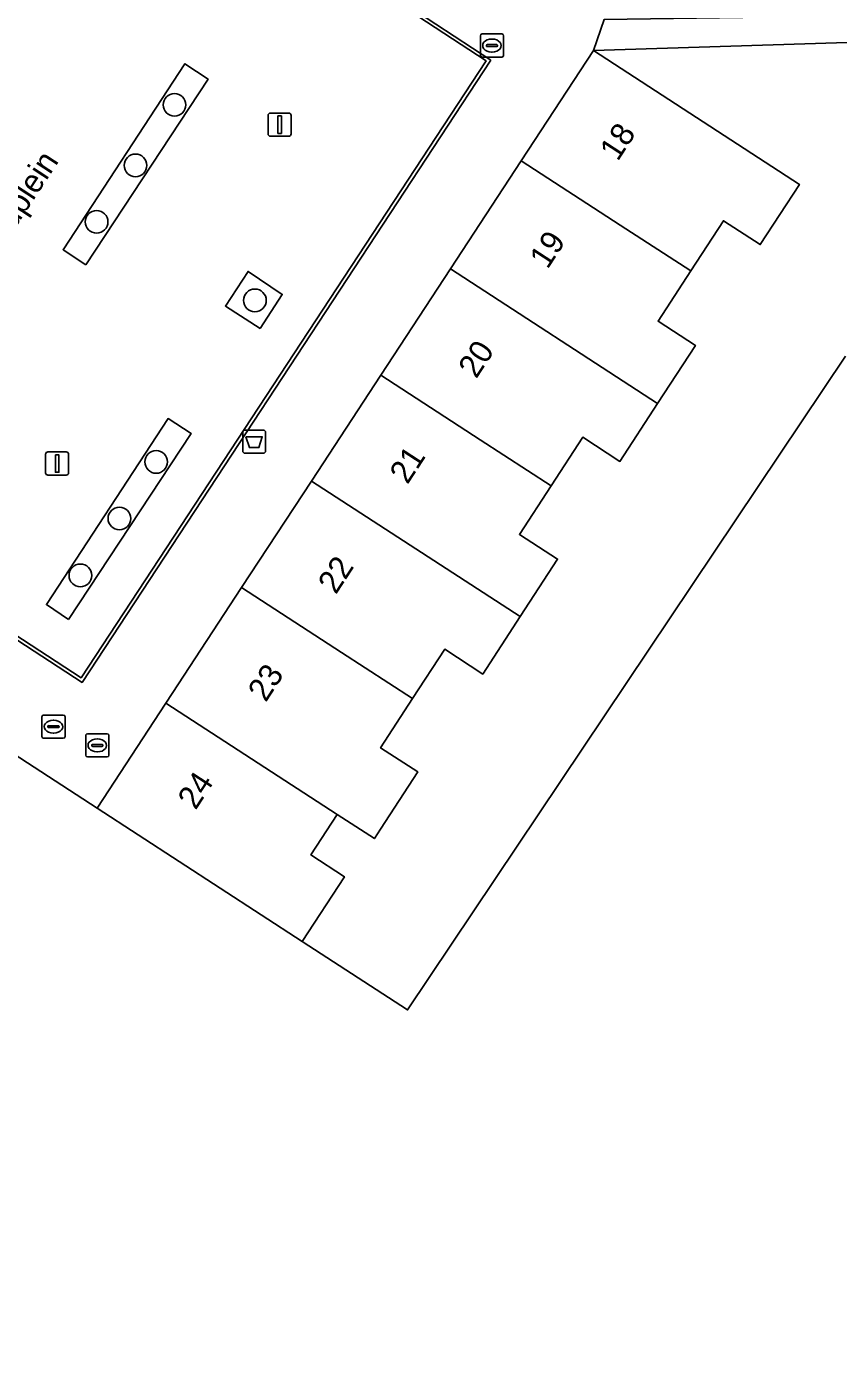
# Model space of a CAD drawing. Extents: x 159279 to 160377, y 384531 to 385888.
# Drawn here: x 160237.5 to 160272.5, y 384768.5 to 384826.1 of the extents above; entities that cross this region are included whole.
import ezdxf

# ---------------------------------------------------------------- set-up
doc = ezdxf.new("R2010")
doc.units = 0
for name, color, linetype in [('IMGEO_Afvalbak', 7, 'Continuous'), ('IMGEO_Boom', 7, 'Continuous'), ('IMGEO_Brandkraan', 7, 'Continuous'), ('IMGEO_Erf', 7, 'Continuous'), ('IMGEO_Groenvoorziening', 7, 'Continuous'), ('IMGEO_Lichtmast', 7, 'Continuous'), ('IMGEO_Lijnafwatering', 7, 'Continuous'), ('IMGEO_Openbare_ruimte_label', 7, 'Continuous'), ('IMGEO_Pand', 7, 'Continuous'), ('IMGEO_Pand_nummerreeks', 7, 'Continuous'), ('IMGEO_Rioolput', 7, 'Continuous'), ('IMGEO_Voetpad_open', 7, 'Continuous')]:
    doc.layers.add(name, color=color, linetype=linetype)

msp = doc.modelspace()

# ---------------------------------------------------------------- linework, layer by layer
at = {"layer": 'IMGEO_Afvalbak'}
for p, q in [((160246.818, 384807.784), (160246.818, 384808.584)), ((160246.818, 384808.584), (160246.818, 384807.784)), ((160246.918, 384808.684), (160247.708, 384808.684)), ((160247.708, 384808.684), (160246.918, 384808.684)), ((160247.808, 384808.584), (160247.808, 384807.784)), ((160247.808, 384807.784), (160247.808, 384808.584)), ((160247.708, 384807.684), (160246.918, 384807.684)), ((160246.918, 384807.684), (160247.708, 384807.684))]:
    msp.add_line(p, q, dxfattribs=at)
msp.add_lwpolyline([(160246.961, 384808.398), (160247.665, 384808.398), (160247.516, 384807.928), (160247.11, 384807.928), (160246.961, 384808.398)], dxfattribs=at)
for centre, start, end in [((160246.918, 384808.584), 90, 180), ((160246.918, 384808.584), 90, 180), ((160247.708, 384808.584), 0, 90), ((160247.708, 384808.584), 360, 90), ((160246.918, 384807.784), 180, 270), ((160246.918, 384807.784), 180, 270), ((160247.708, 384807.784), 270, 0), ((160247.708, 384807.784), 270, 0)]:
    msp.add_arc(centre, 0.1, start, end, dxfattribs=at)
at = {"layer": 'IMGEO_Boom'}
for centre in [(160243.879, 384822.715), (160242.195, 384820.105), (160240.521, 384817.671), (160247.346, 384814.28), (160243.09, 384807.309), (160241.503, 384804.869), (160239.82, 384802.412)]:
    msp.add_circle(centre, 0.489, dxfattribs=at)
at = {"layer": 'IMGEO_Brandkraan'}
for p, q in [((160240.049, 384794.651), (160240.049, 384795.503)), ((160240.124, 384795.577), (160240.976, 384795.577)), ((160240.537, 384795.357), (160240.562, 384795.357)), ((160241.05, 384795.503), (160241.05, 384794.651)), ((160240.308, 384795.071), (160240.308, 384795.083)), ((160240.746, 384795.034), (160240.348, 384795.034)), ((160240.351, 384795.12), (160240.749, 384795.12)), ((160240.56, 384794.797), (160240.535, 384794.797)), ((160240.792, 384795.083), (160240.792, 384795.071)), ((160240.976, 384794.577), (160240.124, 384794.577))]:
    msp.add_line(p, q, dxfattribs=at)
for points in [[(160240.049, 384794.651), (160240.049, 384795.503)], [(160240.124, 384795.577), (160240.976, 384795.577)], [(160241.05, 384795.503), (160241.05, 384794.651)], [(160240.976, 384794.577), (160240.124, 384794.577)]]:
    msp.add_lwpolyline(points, dxfattribs=at)
for centre, radius, start, end in [((160240.126, 384795.501), 0.0765, 91.55205, 178.44795), ((160240.126, 384795.501), 0.0765, 91.55205, 178.44795), ((160240.974, 384795.501), 0.0765, 1.55205, 88.44795), ((160240.974, 384795.501), 0.0765, 1.55205, 88.44795), ((160240.348, 384795.08), 0.0403, 85.87752, 175.75265), ((160240.345, 384795.07), 0.0366, 178.93798, 274.71019), ((160240.749, 384795.077), 0.043, 264.86636, 352.45326), ((160240.753, 384795.082), 0.0386, 1.73085, 96.63898), ((160240.126, 384794.653), 0.0765, 181.55205, 268.44795), ((160240.126, 384794.653), 0.0765, 181.55205, 268.44795), ((160240.974, 384794.653), 0.0765, 271.55205, 358.44795), ((160240.974, 384794.653), 0.0765, 271.55205, 358.44795)]:
    msp.add_arc(centre, radius, start, end, dxfattribs=at)
for centre, major_axis, ratio, start_param, end_param in [((160240.536, 384795.077), (-0.387, 0.002), 0.722429, 4.712389, 7.853982), ((160240.561, 384795.077), (-0.39, 0.002), 0.717154, 1.570796, 4.712389)]:
    msp.add_ellipse(centre, major_axis=major_axis, ratio=ratio, start_param=start_param, end_param=end_param, dxfattribs=at)
at = {"layer": 'IMGEO_Erf'}
msp.add_lwpolyline([(160282.902, 384825.728), (160261.942, 384825.057), (160270.824, 384819.283), (160269.134, 384816.684), (160267.548, 384817.715), (160266.139, 384815.547), (160264.73, 384813.379), (160266.337, 384812.334), (160264.711, 384809.833), (160263.085, 384807.331), (160261.478, 384808.376), (160260.115, 384806.28), (160258.751, 384804.181), (160260.396, 384803.112), (160258.785, 384800.633), (160257.173, 384798.154), (160255.528, 384799.223), (160254.146, 384797.098), (160252.763, 384794.97), (160254.367, 384793.928), (160252.766, 384791.464), (160252.501, 384791.056), (160250.897, 384792.099), (160249.758, 384790.347), (160251.203, 384789.408), (160249.386, 384786.613), (160253.932, 384783.658), (160272.813, 384811.866)], dxfattribs=at)
at = {"layer": 'IMGEO_Groenvoorziening'}
for points in [[(160240.06, 384815.818), (160245.326, 384823.83), (160244.33, 384824.493), (160239.072, 384816.465)], [(160247.575, 384813.065), (160248.526, 384814.536), (160247.054, 384815.528), (160246.075, 384814.033)], [(160239.303, 384800.504), (160244.6, 384808.529), (160243.605, 384809.179), (160238.355, 384801.149)]]:
    msp.add_lwpolyline(points, close=True, dxfattribs=at)
at = {"layer": 'IMGEO_Lichtmast'}
for p, q in [((160248.015, 384822.362), (160248.805, 384822.362)), ((160248.805, 384822.362), (160248.015, 384822.362)), ((160247.915, 384821.462), (160247.915, 384822.262)), ((160247.915, 384822.262), (160247.915, 384821.462)), ((160248.905, 384822.262), (160248.905, 384821.462)), ((160248.905, 384821.462), (160248.905, 384822.262)), ((160248.805, 384821.362), (160248.015, 384821.362)), ((160248.015, 384821.362), (160248.805, 384821.362)), ((160238.321, 384806.839), (160238.321, 384807.639)), ((160238.321, 384807.639), (160238.321, 384806.839)), ((160238.421, 384807.739), (160239.211, 384807.739)), ((160239.211, 384807.739), (160238.421, 384807.739)), ((160239.311, 384807.639), (160239.311, 384806.839)), ((160239.311, 384806.839), (160239.311, 384807.639)), ((160239.211, 384806.739), (160238.421, 384806.739)), ((160238.421, 384806.739), (160239.211, 384806.739))]:
    msp.add_line(p, q, dxfattribs=at)
for points in [[(160248.335, 384822.237), (160248.485, 384822.237), (160248.485, 384821.487), (160248.335, 384821.487), (160248.335, 384822.237)], [(160238.741, 384807.614), (160238.891, 384807.614), (160238.891, 384806.864), (160238.741, 384806.864), (160238.741, 384807.614)]]:
    msp.add_lwpolyline(points, dxfattribs=at)
for centre, start, end in [((160248.015, 384822.262), 90, 180), ((160248.015, 384822.262), 90, 180), ((160248.805, 384822.262), 0, 90), ((160248.805, 384822.262), 360, 90), ((160248.015, 384821.462), 180, 270), ((160248.015, 384821.462), 180, 270), ((160248.805, 384821.462), 270, 0), ((160248.805, 384821.462), 270, 0), ((160238.421, 384807.639), 90, 180), ((160238.421, 384807.639), 90, 180), ((160239.211, 384807.639), 0, 90), ((160239.211, 384807.639), 360, 90), ((160238.421, 384806.839), 180, 270), ((160238.421, 384806.839), 180, 270), ((160239.211, 384806.839), 270, 0), ((160239.211, 384806.839), 270, 0)]:
    msp.add_arc(centre, 0.1, start, end, dxfattribs=at)
at = {"layer": 'IMGEO_Lijnafwatering'}
for points in [[(160240.912, 384835.529), (160257.52, 384824.652)], [(160257.52, 384824.652), (160246.662, 384808.109)], [(160246.662, 384808.109), (160239.89, 384797.791), (160233.63, 384801.882)]]:
    msp.add_lwpolyline(points, dxfattribs=at)
at = {"layer": 'IMGEO_Pand'}
for points in [[(160258.828, 384820.3), (160263.09, 384817.529), (160266.139, 384815.547), (160267.548, 384817.715), (160269.134, 384816.684), (160270.824, 384819.283), (160261.942, 384825.057)], [(160255.777, 384815.64), (160264.711, 384809.833), (160266.337, 384812.334), (160264.73, 384813.379), (160266.139, 384815.547), (160263.09, 384817.529), (160258.828, 384820.3)], [(160252.772, 384811.05), (160257.063, 384808.263), (160260.115, 384806.28), (160261.478, 384808.376), (160263.085, 384807.331), (160264.711, 384809.833), (160255.777, 384815.64)], [(160249.782, 384806.484), (160258.785, 384800.633), (160260.396, 384803.112), (160258.751, 384804.181), (160260.115, 384806.28), (160257.063, 384808.263), (160252.772, 384811.05)], [(160246.774, 384801.89), (160251.086, 384799.087), (160254.146, 384797.098), (160255.528, 384799.223), (160257.173, 384798.154), (160258.785, 384800.633), (160249.782, 384806.484)], [(160254.146, 384797.098), (160251.086, 384799.087), (160246.774, 384801.89), (160243.775, 384797.309), (160243.509, 384796.902), (160250.897, 384792.099), (160252.501, 384791.056), (160252.766, 384791.464), (160254.367, 384793.928), (160252.763, 384794.97)], [(160250.897, 384792.099), (160243.509, 384796.902), (160240.538, 384792.365), (160249.386, 384786.613), (160251.203, 384789.408), (160249.758, 384790.347)]]:
    msp.add_lwpolyline(points, close=True, dxfattribs=at)
msp.add_lwpolyline([(160272.813, 384811.866), (160253.932, 384783.658), (160249.386, 384786.613), (160240.538, 384792.365), (160221.181, 384804.965), (160205.594, 384780.946), (160202.968, 384776.901), (160196.744, 384767.31)], dxfattribs=at)
at = {"layer": 'IMGEO_Rioolput'}
for p, q in [((160257.066, 384824.849), (160257.066, 384825.701)), ((160257.141, 384825.775), (160257.993, 384825.775)), ((160257.325, 384825.269), (160257.325, 384825.281)), ((160257.368, 384825.318), (160257.766, 384825.318)), ((160257.554, 384825.555), (160257.579, 384825.555)), ((160257.809, 384825.281), (160257.809, 384825.269)), ((160258.067, 384825.701), (160258.067, 384824.849)), ((160257.993, 384824.775), (160257.141, 384824.775)), ((160257.763, 384825.232), (160257.365, 384825.232)), ((160257.577, 384824.995), (160257.552, 384824.995)), ((160238.158, 384795.458), (160238.158, 384796.31)), ((160238.233, 384796.384), (160239.085, 384796.384)), ((160238.417, 384795.878), (160238.417, 384795.89)), ((160238.46, 384795.927), (160238.858, 384795.927)), ((160238.646, 384796.164), (160238.671, 384796.164)), ((160238.901, 384795.89), (160238.901, 384795.878)), ((160239.159, 384796.31), (160239.159, 384795.458)), ((160239.085, 384795.384), (160238.233, 384795.384)), ((160238.855, 384795.841), (160238.457, 384795.841)), ((160238.669, 384795.604), (160238.644, 384795.604))]:
    msp.add_line(p, q, dxfattribs=at)
for points in [[(160257.066, 384824.849), (160257.066, 384825.701)], [(160257.141, 384825.775), (160257.993, 384825.775)], [(160258.067, 384825.701), (160258.067, 384824.849)], [(160257.993, 384824.775), (160257.141, 384824.775)], [(160238.158, 384795.458), (160238.158, 384796.31)], [(160238.233, 384796.384), (160239.085, 384796.384)], [(160239.159, 384796.31), (160239.159, 384795.458)], [(160239.085, 384795.384), (160238.233, 384795.384)]]:
    msp.add_lwpolyline(points, dxfattribs=at)
for centre, radius, start, end in [((160257.143, 384825.699), 0.0765, 91.55205, 178.44795), ((160257.143, 384825.699), 0.0765, 91.55205, 178.44795), ((160257.365, 384825.278), 0.0403, 85.87752, 175.75265), ((160257.362, 384825.268), 0.0366, 178.93798, 274.71019), ((160257.766, 384825.275), 0.043, 264.86636, 352.45326), ((160257.77, 384825.28), 0.0386, 1.73085, 96.63898), ((160257.991, 384825.699), 0.0765, 1.55205, 88.44795), ((160257.991, 384825.699), 0.0765, 1.55205, 88.44795), ((160257.143, 384824.851), 0.0765, 181.55205, 268.44795), ((160257.143, 384824.851), 0.0765, 181.55205, 268.44795), ((160257.991, 384824.851), 0.0765, 271.55205, 358.44795), ((160257.991, 384824.851), 0.0765, 271.55205, 358.44795), ((160238.235, 384796.308), 0.0765, 91.55205, 178.44795), ((160238.235, 384796.308), 0.0765, 91.55205, 178.44795), ((160238.457, 384795.887), 0.0403, 85.87752, 175.75265), ((160238.862, 384795.889), 0.0386, 1.73085, 96.63898), ((160239.083, 384796.308), 0.0765, 1.55205, 88.44795), ((160239.083, 384796.308), 0.0765, 1.55205, 88.44795), ((160238.235, 384795.46), 0.0765, 181.55205, 268.44795), ((160238.235, 384795.46), 0.0765, 181.55205, 268.44795), ((160238.454, 384795.877), 0.0366, 178.93798, 274.71019), ((160238.858, 384795.884), 0.043, 264.86636, 352.45326), ((160239.083, 384795.46), 0.0765, 271.55205, 358.44795), ((160239.083, 384795.46), 0.0765, 271.55205, 358.44795)]:
    msp.add_arc(centre, radius, start, end, dxfattribs=at)
for centre, major_axis, ratio, start_param, end_param in [((160257.553, 384825.275), (-0.387, 0.002), 0.722429, 4.712389, 7.853982), ((160257.578, 384825.275), (-0.39, 0.002), 0.717154, 1.570796, 4.712389), ((160238.645, 384795.884), (-0.387, 0.002), 0.722429, 4.712389, 7.853982), ((160238.67, 384795.884), (-0.39, 0.002), 0.717154, 1.570796, 4.712389)]:
    msp.add_ellipse(centre, major_axis=major_axis, ratio=ratio, start_param=start_param, end_param=end_param, dxfattribs=at)
at = {"layer": 'IMGEO_Voetpad_open'}
for points in [[(160239.847, 384797.998), (160257.312, 384824.609), (160234.695, 384839.421), (160217.246, 384812.767)], [(160217.246, 384812.767), (160234.695, 384839.421), (160257.312, 384824.609), (160239.847, 384797.998)], [(160274.78, 384837.177), (160273.585, 384836.078), (160276.23, 384833.289), (160279.207, 384830.148), (160282.496, 384826.68), (160276.347, 384826.596), (160262.41, 384826.405), (160261.942, 384825.057), (160282.902, 384825.728), (160273.572, 384811.373), (160275.038, 384810.42), (160275.234, 384810.737), (160284.867, 384826.331)], [(160240.06, 384815.818), (160239.072, 384816.465), (160244.33, 384824.493), (160245.326, 384823.83)], [(160247.575, 384813.065), (160246.075, 384814.033), (160247.054, 384815.528), (160248.526, 384814.536)], [(160239.303, 384800.504), (160238.355, 384801.149), (160243.605, 384809.179), (160244.6, 384808.529)]]:
    msp.add_lwpolyline(points, close=True, dxfattribs=at)
msp.add_lwpolyline([(160188.637, 384770.985), (160213.811, 384809.721), (160217.118, 384807.566), (160220.353, 384805.504), (160221.181, 384804.965), (160240.538, 384792.365), (160243.509, 384796.902), (160243.775, 384797.309), (160246.774, 384801.89), (160249.782, 384806.484), (160252.772, 384811.05), (160255.777, 384815.64), (160258.828, 384820.3), (160261.942, 384825.057), (160262.41, 384826.405)], dxfattribs=at)

# ---------------------------------------------------------------- texts
at = {"layer": 'IMGEO_Openbare_ruimte_label'}
msp.add_text('Baekelandplein', height=1, rotation=56.78646, dxfattribs=at).set_placement((160233.907, 384812.643))
at = {"layer": 'IMGEO_Pand_nummerreeks'}
for s, rotation, p in [('18', 56.971, (160262.99, 384820.248)), ('19', 56.971, (160259.963, 384815.592)), ('20', 56.971, (160256.89, 384810.866)), ('21', 56.971, (160253.925, 384806.306)), ('22', 56.971, (160250.837, 384801.555)), ('23', 56.96919, (160247.815, 384796.905)), ('24', 56.96919, (160244.79, 384792.253))]:
    msp.add_text(s, height=1, rotation=rotation, dxfattribs=at).set_placement(p)

doc.saveas('drawing.dxf')
